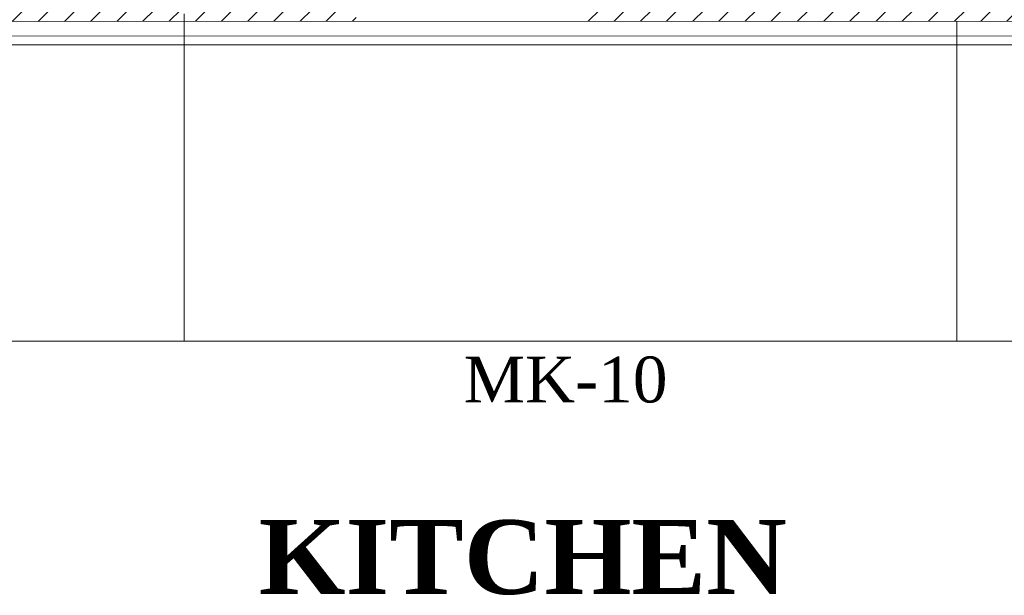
# Model space of a CAD drawing. Extents: x 3940905 to 4145695, y 925352 to 1109797.
# Tile 749 of 1056: x 4036972 to 4038302, y 1098640 to 1099418. Entities that reach past the tile are written whole.
import ezdxf

# ---------------------------------------------------------------- set-up
doc = ezdxf.new("R2010")
doc.units = 0
doc.header["$LTSCALE"] = 750
doc.header["$MEASUREMENT"] = 0
doc.linetypes.add('DASHED', pattern=[0.75, 0.5, -0.25])
doc.layers.get('0').update_dxf_attribs({"linetype": 'CONTINUOUS', "lineweight": 0})
doc.layers.add('CKD Equipments', color=252, linetype='CONTINUOUS', lineweight=0)
doc.layers.add('PDF_A - TEXT', color=7, linetype='CONTINUOUS')
doc.styles.add('CKD_Dimension Text', font='BOOKOS.TTF')

msp = doc.modelspace()

# ---------------------------------------------------------------- hatches: boundary and pattern name
at = {"layer": 'CKD Equipments'}
h = msp.add_hatch(dxfattribs=at)
h.set_pattern_fill('ANSI31', color=256, scale=200)
h.set_pattern_definition([(45, (4036411.71, 1099395.565), (-17.67767, 17.67767), [])])
h.paths.add_polyline_path([(4037426.8, 1099629.8), (4037426.8, 1099415.6), (4036432.1, 1099415.4), (4036432.1, 1099629.6)])
h.paths.add_polyline_path([(4039265.1, 1099415.9), (4037731.8, 1099415.6), (4037731.7, 1099629.9), (4039265.1, 1099630.1)])

# ---------------------------------------------------------------- linework, layer by layer
for p, q in [((4039265.1, 1099415.9, -7.6), (4036432.1, 1099415.4, -7.6)), ((4039281.6, 1099396.1, -7.6), (4036411.7, 1099395.6, -7.6))]:
    msp.add_line(p, q, dxfattribs=at)
at = {"layer": 'CKD Equipments', "linetype": 'DASHED', "ltscale": 25}
for p, q in [((4037194.2, 1099425.6, -7.6), (4037194.2, 1098983.4, -7.6)), ((4038237.9, 1098983.4, -7.6), (4038237.8, 1099415.8, -7.6)), ((4037194.2, 1098983.4, -7.6), (4039281.6, 1098983.4, -7.6))]:
    msp.add_line(p, q, dxfattribs=at)
at = {"layer": 'CKD Equipments', "color": 252, "true_color": 0x989898}
for p, q in [((4037194.2, 1099392.5, -7.6), (4037194.2, 1098983.4, -7.6)), ((4039281.6, 1099383.9, -7.6), (4036398.3, 1099383.9, -7.6)), ((4037194.2, 1098983.4, -7.6), (4036398.3, 1098983.4, -7.6))]:
    msp.add_line(p, q, dxfattribs=at)

# ---------------------------------------------------------------- texts
at = {"color": 30, "insert": (4037651.8, 1098741.4, -7.6), "char_height": 100, "width": 2769.329, "attachment_point": 2, "line_spacing_factor": 1.022253, "style": 'CKD_Dimension Text'}
msp.add_mtext('{\\fBookman Old Style|b1|i0|c0|p18;KITCHEN}', dxfattribs=at)
at = {"layer": 'PDF_A - TEXT', "insert": (4037571.7, 1098962.3, -7.6), "char_height": 61.96, "width": 1603.45, "attachment_point": 1, "style": 'CKD_Dimension Text'}
msp.add_mtext('MK-10', dxfattribs=at)

doc.saveas('drawing.dxf')
